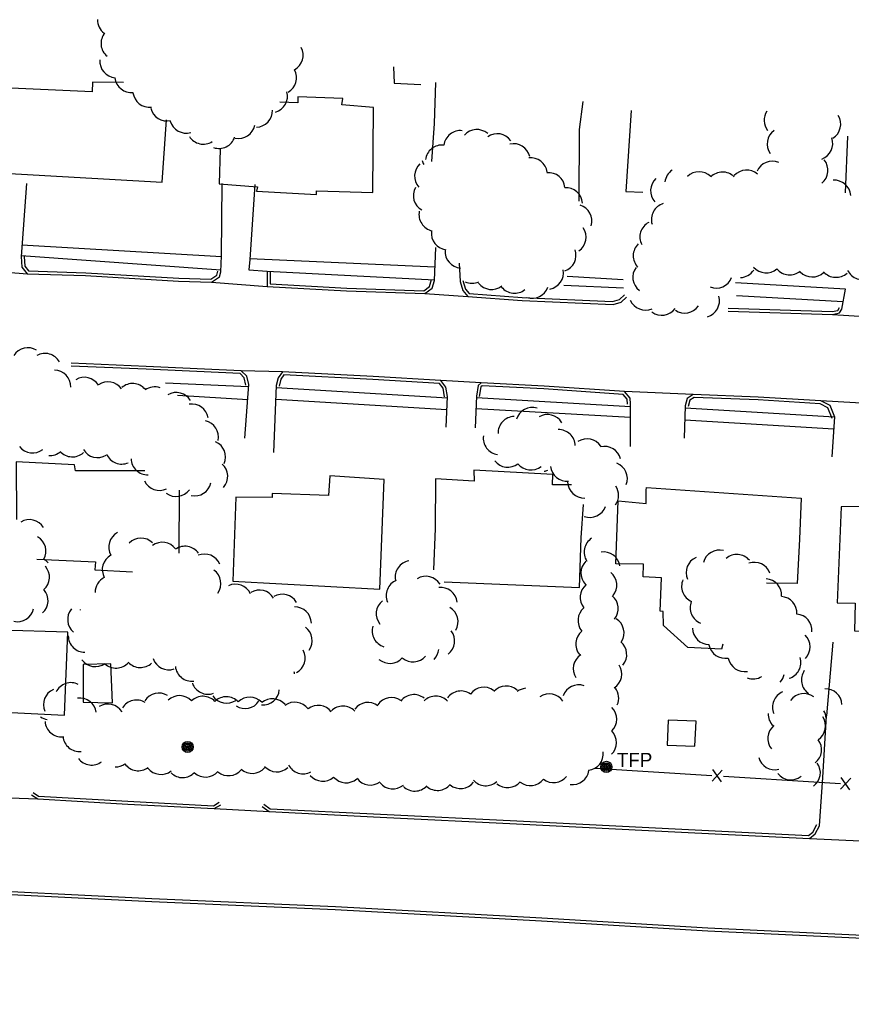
# Model space of a CAD drawing. Extents: x 2402803 to 2427059, y 6985292 to 6997652.
# Drawn here: x 2405559.5 to 2405843.8, y 6991815.2 to 6992149.3 of the extents above; entities that cross this region are included whole.
import ezdxf

# ---------------------------------------------------------------- set-up
doc = ezdxf.new("R2010")
doc.units = 0
for name, color, linetype in [('p_dtm sidewalk', 7, 'Continuous'), ('p_road - paved curb', 7, 'Continuous'), ('p_structure building', 7, 'Continuous'), ('p_structure fence', 7, 'Continuous'), ('p_utility manhole', 7, 'Continuous'), ('p_veg woods', 7, 'Continuous')]:
    doc.layers.add(name, color=color, linetype=linetype)

msp = doc.modelspace()

# ---------------------------------------------------------------- linework, layer by layer
at = {"layer": 'p_dtm sidewalk'}
for points in [[(2405628.5, 6992068.3), (2405560.34, 6992072.24)], [(2405560.09, 6992068.71), (2405628.28, 6992063.87)], [(2405701.45, 6992064.75), (2405638.2, 6992067.59)], [(2405644.12, 6992063.35), (2405701.27, 6992060.38)], [(2405746.57, 6992061.69), (2405765.71, 6992060.52)], [(2405765.92, 6992057.54), (2405745.47, 6992058.43)], [(2405841.69, 6992057.28), (2405804.14, 6992059.36)], [(2405840.9, 6992052.84), (2405804.46, 6992054.96)], [(2405637.77, 6992023.9), (2405609.4, 6992025.11)], [(2405647.2, 6992023.63), (2405705.72, 6992020.08)], [(2405613.44, 6992021.03), (2405637.46, 6992019.49)], [(2405705.53, 6992015.95), (2405647.03, 6992019.51)], [(2405715.6, 6992020.26), (2405768.29, 6992017.19)], [(2405768.29, 6992013.37), (2405715.46, 6992016.3)], [(2405837.99, 6992013.49), (2405786.95, 6992016.59)], [(2405786.79, 6992012.53), (2405837.7, 6992009.45)]]:
    msp.add_lwpolyline(points, dxfattribs=at)
at = {"layer": 'p_road - paved curb'}
for points in [[(2405561.84, 6992093.34), (2405560.07, 6992068.37)], [(2405628.24, 6992063.13), (2405628.51, 6992068.56), (2405628.76, 6992093.34)], [(2405639.89, 6992092.97), (2405638.18, 6992067.34), (2405637.83, 6992063.79), (2405644.12, 6992063.35)], [(2405560.07, 6992068.37), (2405560.31, 6992064.74), (2405562.08, 6992062.46), (2405582.07, 6992061.85), (2405613.86, 6992059.93), (2405625.12, 6992059.66), (2405627.83, 6992061.39), (2405628.24, 6992063.13)], [(2405561.07, 6992068.44), (2405561.29, 6992065.11), (2405562.58, 6992063.45), (2405582.12, 6992062.85), (2405613.9, 6992060.93), (2405624.84, 6992060.67), (2405626.95, 6992062.01), (2405627.27, 6992063.36)], [(2405701.26, 6992060.24), (2405701.73, 6992071.46)], [(2405709.74, 6992066.13), (2405710.07, 6992059.85)], [(2405548.07, 6992063.64), (2405562.08, 6992062.46)], [(2405644.12, 6992063.35), (2405644.16, 6992058.12), (2405671.27, 6992056.61), (2405698.01, 6992055.7), (2405700.46, 6992057.56), (2405701.26, 6992060.24)], [(2405645.12, 6992063.36), (2405645.15, 6992059.07), (2405671.31, 6992057.61), (2405697.69, 6992056.71), (2405699.6, 6992058.16), (2405700.3, 6992060.53)], [(2405625.12, 6992059.66), (2405644.16, 6992058.12)], [(2405710.07, 6992059.85), (2405711.03, 6992056.76), (2405712.67, 6992054.77), (2405731.22, 6992053.33), (2405762.29, 6992051.98), (2405765.03, 6992052.77), (2405766.88, 6992054.52)], [(2405711.02, 6992060.15), (2405711.93, 6992057.24), (2405713.17, 6992055.73), (2405731.28, 6992054.33), (2405762.17, 6992052.99), (2405764.52, 6992053.66), (2405766.19, 6992055.25)], [(2405698.01, 6992055.7), (2405712.67, 6992054.77)], [(2405840.52, 6992050.41), (2405841.69, 6992057.28)], [(2405801.62, 6992049.69), (2405837.28, 6992048.54), (2405839.73, 6992049.1), (2405840.52, 6992050.41)], [(2405801.65, 6992050.69), (2405837.18, 6992049.54), (2405839.09, 6992049.98), (2405839.66, 6992050.93)], [(2405837.28, 6992048.54), (2405854.08, 6992047.54)], [(2405637.83, 6992024.67), (2405637.15, 6992027.49), (2405635.27, 6992029.35), (2405602.81, 6992030.85), (2405577.16, 6992031.94)], [(2405636.86, 6992024.44), (2405636.24, 6992026.98), (2405634.84, 6992028.37), (2405602.77, 6992029.85), (2405577.12, 6992030.94)], [(2405649.38, 6992028.97), (2405635.27, 6992029.35)], [(2405705.74, 6992020.57), (2405705.18, 6992023.79), (2405703.48, 6992026.02), (2405680.29, 6992027.35), (2405649.38, 6992028.97), (2405647.88, 6992026.96), (2405647.23, 6992024.34)], [(2405704.75, 6992020.4), (2405704.24, 6992023.38), (2405702.96, 6992025.05), (2405680.24, 6992026.35), (2405649.86, 6992027.94), (2405648.8, 6992026.52), (2405648.2, 6992024.1)], [(2405717.23, 6992025.24), (2405703.48, 6992026.02)], [(2405768.29, 6992018), (2405768.15, 6992020.03), (2405766.21, 6992022.26), (2405738.74, 6992024.14), (2405717.23, 6992025.24), (2405716.22, 6992024.33), (2405715.61, 6992020.67)], [(2405636.51, 6992006.34), (2405637.83, 6992024.67)], [(2405647.23, 6992024.34), (2405646.28, 6992001.45)], [(2405767.29, 6992017.93), (2405767.18, 6992019.63), (2405765.73, 6992021.29), (2405738.68, 6992023.14), (2405717.59, 6992024.22), (2405717.15, 6992023.82), (2405716.6, 6992020.51)], [(2405789.7, 6992021.24), (2405766.21, 6992022.26)], [(2405705.26, 6992010.12), (2405705.74, 6992020.57)], [(2405715.61, 6992020.67), (2405715.24, 6992009.84)], [(2405838.07, 6992013.46), (2405836.44, 6992017.43), (2405833.34, 6992019.09), (2405811.93, 6992020.37), (2405789.7, 6992021.24), (2405787.68, 6992019.91), (2405786.98, 6992017.42)], [(2405837.14, 6992013.08), (2405835.65, 6992016.72), (2405833.06, 6992018.1), (2405811.88, 6992019.37), (2405789.98, 6992020.23), (2405788.54, 6992019.28), (2405787.94, 6992017.15)], [(2405856.99, 6992017.7), (2405833.34, 6992019.09)], [(2405768.28, 6992003.5), (2405768.29, 6992018)], [(2405786.98, 6992017.42), (2405786.56, 6992006.36)], [(2405837.99, 6992013.56), (2405837.03, 6991999.97)], [(2405837.38, 6991936.59), (2405835.23, 6991911.44)], [(2405832.8, 6991873.84), (2405833.94, 6991890.34), (2405835.23, 6991911.44)], [(2405563.61, 6991884.47), (2405565.71, 6991883.04), (2405596.46, 6991881.3), (2405626.02, 6991879.75), (2405628.26, 6991881.1)], [(2405564.17, 6991885.3), (2405566.04, 6991884.02), (2405596.51, 6991882.3), (2405625.77, 6991880.76), (2405627.74, 6991881.96)], [(2405546.56, 6991883.81), (2405565.71, 6991883.04)], [(2405642.94, 6991881.27), (2405645.18, 6991879.71), (2405682.83, 6991877.86), (2405729.37, 6991875.54), (2405785.76, 6991872.7), (2405829.07, 6991870.57), (2405830.56, 6991871.74), (2405831.92, 6991874.31)], [(2405626.02, 6991879.75), (2405644.85, 6991878.73)], [(2405642.37, 6991880.45), (2405644.85, 6991878.73), (2405682.78, 6991876.86), (2405729.32, 6991874.54), (2405785.71, 6991871.7), (2405829.4, 6991869.55), (2405831.35, 6991871.09), (2405832.8, 6991873.84)], [(2406350.41, 6991816.1), (2406305.9, 6991815.24), (2406264.58, 6991815.24), (2406219.15, 6991816.23), (2406171.12, 6991818.7), (2406115.78, 6991821.11), (2406063.17, 6991824), (2406021.76, 6991826.52), (2405962.4, 6991828.99), (2405915.98, 6991831.82), (2405854.88, 6991835.05), (2405794.69, 6991837.92), (2405737.89, 6991841.31), (2405667.4, 6991845.15), (2405604.71, 6991847.92), (2405531.37, 6991851.57), (2405468.44, 6991855.17), (2405395.69, 6991858.72), (2405332.3, 6991862.12), (2405272.94, 6991865.26), (2405225.32, 6991867.36), (2405196, 6991868.92)], [(2406350.39, 6991817.1), (2406305.89, 6991816.24), (2406264.59, 6991816.24), (2406219.19, 6991817.23), (2406171.17, 6991819.7), (2406115.83, 6991822.11), (2406063.23, 6991825), (2406021.81, 6991827.52), (2405962.45, 6991829.99), (2405916.04, 6991832.82), (2405854.93, 6991836.05), (2405794.74, 6991838.92), (2405737.95, 6991842.31), (2405667.45, 6991846.15), (2405604.76, 6991848.92), (2405531.42, 6991852.57), (2405468.49, 6991856.17), (2405395.74, 6991859.72), (2405332.35, 6991863.12), (2405272.99, 6991866.26), (2405225.37, 6991868.36), (2405196.05, 6991869.92)], [(2405829.4, 6991869.55), (2405851.9, 6991868.47)]]:
    msp.add_lwpolyline(points, dxfattribs=at)
at = {"layer": 'p_structure building'}
for points in [[(2405595.03, 6992127.78), (2405584.44, 6992127.89), (2405584.35, 6992124.61), (2405551.53, 6992126.11), (2405550.03, 6992097.1), (2405608.27, 6992093.83), (2405609.72, 6992115.03)], [(2405701.62, 6992127.78), (2405701.19, 6992113.85), (2405700.32, 6992100.82)], [(2405628.12, 6992105.08), (2405627.72, 6992093.25), (2405640.83, 6992092.2), (2405640.47, 6992090.7), (2405660.97, 6992089.54), (2405660.96, 6992090.83), (2405680.22, 6992090.22), (2405680.47, 6992119.3), (2405669.6, 6992120.24), (2405670.02, 6992122.32), (2405654.62, 6992122.93), (2405654.58, 6992120.93), (2405648.49, 6992121.07)], [(2405750.71, 6992087.26), (2405750.88, 6992111.72), (2405752.09, 6992121.36)], [(2405768.52, 6992118.31), (2405766.69, 6992090.63), (2405772.46, 6992090.32)], [(2405842.44, 6992109.5), (2405841.61, 6992090.1)], [(2405602.31, 6991995.15), (2405578.67, 6991995.2), (2405578.31, 6991997.25), (2405558.4, 6991998.28), (2405558.49, 6991978.51)], [(2405748.07, 6991990.34), (2405741.59, 6991990.32), (2405741.67, 6991993.89), (2405714.77, 6991995.38), (2405714.82, 6991991.67), (2405701.63, 6991992.37), (2405701.52, 6991975.43), (2405701, 6991961.29)], [(2405614.07, 6991967.01), (2405614.15, 6991988.52)], [(2405799.82, 6991935.96), (2405799.33, 6991934.25), (2405787.85, 6991934.75), (2405779.53, 6991942.35), (2405779.47, 6991947.13), (2405778.4, 6991947.2), (2405778.85, 6991958.59), (2405772.58, 6991958.95), (2405772.76, 6991963.27), (2405763.26, 6991963.42), (2405764.01, 6991984.9), (2405773.57, 6991984.01), (2405773.62, 6991988.52), (2405773.75, 6991989.45), (2405826.57, 6991985.86), (2405826.01, 6991971.79), (2405825.18, 6991956.71), (2405814.69, 6991956.82)], [(2405704.64, 6991957.26), (2405750.89, 6991955.32), (2405751.4, 6991972.27), (2405752.23, 6991983.62)], [(2405882.56, 6991979.7), (2405860.52, 6991979.99), (2405860.54, 6991982.15), (2405850.23, 6991982.93), (2405840.28, 6991982.86), (2405838.89, 6991950.01), (2405845.08, 6991949.89), (2405844.77, 6991940.5), (2405867.3, 6991939.06), (2405867.86, 6991946.27), (2405880.57, 6991945.21), (2405880.93, 6991947.43), (2405895.1, 6991946.95), (2405895.73, 6991955.83)], [(2405565.44, 6991964.93), (2405585.43, 6991964.03), (2405585.27, 6991961.31), (2405598.1, 6991960.68)]]:
    msp.add_lwpolyline(points, dxfattribs=at)
for points in [[(2405632.44, 6991957.41), (2405682.67, 6991954.73), (2405684.11, 6991992.17), (2405665.58, 6991993.4), (2405665.04, 6991986.78), (2405645.85, 6991987.46), (2405645.79, 6991986), (2405633.38, 6991986.2)], [(2405552.78, 6991940.74), (2405551.94, 6991912.78), (2405574.92, 6991911.69), (2405575.97, 6991940.06)], [(2405581.26, 6991928.97), (2405581.22, 6991916.11), (2405591.22, 6991915.94), (2405590.73, 6991929.25)], [(2405780.84, 6991901.45), (2405790.2, 6991901.06), (2405790.7, 6991909.6), (2405781.12, 6991909.99)]]:
    msp.add_lwpolyline(points, close=True, dxfattribs=at)
at = {"layer": 'p_structure fence'}
for p, q in [((2405756.14, 6991893.58), (2405796.06, 6991891.08)), ((2405796.14, 6991889.1), (2405799.58, 6991892.9)), ((2405799.33, 6991888.91), (2405796.39, 6991893.1)), ((2405840.07, 6991886.4), (2405843.49, 6991890.21)), ((2405843.26, 6991886.22), (2405840.29, 6991890.39))]:
    msp.add_line(p, q, dxfattribs=at)
for points in [[(2405687.28, 6992133.15), (2405687.56, 6992127.57), (2405696.66, 6992127.1)], [(2405800.05, 6991890.83), (2405832.74, 6991888.79), (2405839.98, 6991888.38)]]:
    msp.add_lwpolyline(points, dxfattribs=at)
at = {"layer": 'p_utility manhole'}
for centre, radius in [((2405616.96, 6991900.83), 1.9), ((2405616.96, 6991900.83), 1.44), ((2405616.96, 6991900.83), 0.973), ((2405616.96, 6991900.83), 0.539), ((2405616.96, 6991900.83), 0.192), ((2405760.03, 6991894.01), 1.9), ((2405760.03, 6991894.01), 1.44), ((2405760.03, 6991894.01), 0.973), ((2405760.03, 6991894.01), 0.539), ((2405760.03, 6991894.01), 0.192)]:
    msp.add_circle(centre, radius, dxfattribs=at)
at = {"layer": 'p_veg woods'}
for centre, start, end in [((2405591.81, 6992149.22), 178.8628, 233.1479), ((2405593, 6992141.16), 140.64, 230.64), ((2405650.76, 6992137.12), 298.8137, 28.8137), ((2405592.61, 6992135.09), 175.4202, 265.4202), ((2405648.54, 6992129.46), 298.8137, 28.8137), ((2405597.72, 6992130.02), 186.2761, 276.2761), ((2405603.88, 6992125.06), 187.3732, 277.3732), ((2405645.41, 6992123.15), 285.6438, 15.6438), ((2405609.89, 6992120.34), 192.5781, 282.5781), ((2405640.31, 6992118.23), 271.6641, 1.6641), ((2405819.55, 6992114.93), 146.1261, 218.3343), ((2405834.44, 6992113.58), 301.9699, 31.9699), ((2405616.47, 6992116.18), 195.7082, 285.7082), ((2405634.32, 6992114.37), 258.5165, 348.5165), ((2405715.78, 6992106.11), 49.1274, 139.1274), ((2405622.32, 6992112.41), 212.1379, 302.1379), ((2405627.67, 6992110.95), 251.0638, 341.0638), ((2405710.1, 6992105.76), 83.2966, 173.2966), ((2405722.75, 6992104.67), 35.4062, 125.4062), ((2405820.63, 6992106.85), 125.6181, 215.6181), ((2405831.72, 6992106.97), 290.1449, 20.1449), ((2405703.83, 6992100.81), 83.2966, 173.2966), ((2405728.32, 6992101.25), 13.329, 103.329), ((2405734.2, 6992096.48), 7.0761, 97.0761), ((2405700.14, 6992095.89), 132.5211, 222.5211), ((2405702.48, 6992102.7), 195.4088, 210.2361), ((2405816.72, 6992095.32), 67.4212, 157.4212), ((2405830.09, 6992097.82), 309.3207, 39.3207), ((2405740.25, 6992091.39), 5.5591, 95.5591), ((2405780.77, 6992090.87), 132.2692, 222.2692), ((2405785.65, 6992093.2), 124.5777, 172.6436), ((2405791.7, 6992091.7), 45.2412, 135.2412), ((2405799.73, 6992091.6), 45.603, 135.603), ((2405807.9, 6992092.26), 48.4315, 138.4315), ((2405699.71, 6992089.24), 151.4069, 241.4069), ((2405746.24, 6992086.23), 4.2742, 94.2742), ((2405837.91, 6992088.8), 4.5526, 94.5526), ((2405749.43, 6992080.51), 343.0432, 73.0432), ((2405781.04, 6992081.02), 106.2819, 196.2819), ((2405701.64, 6992082.7), 168.2071, 258.2071), ((2405777.11, 6992075.05), 117.603, 207.603), ((2405705.86, 6992076.32), 173.099, 263.099), ((2405747.42, 6992074.97), 304.4642, 34.4642), ((2405774.84, 6992068.62), 133.857, 223.857), ((2405710.58, 6992070.08), 175.4505, 265.4505), ((2405743.99, 6992068.82), 289.3836, 19.3836), ((2405739.7, 6992062.82), 280.3316, 10.3316), ((2405774.71, 6992061.28), 143.0704, 233.0704), ((2405805.62, 6992066.84), 272.0226, 327.0059), ((2405814.62, 6992068.46), 220.8136, 310.8136), ((2405822.65, 6992067.75), 219.9261, 309.9261), ((2405830.35, 6992067.05), 223.7518, 313.7518), ((2405838.46, 6992066.92), 222.0079, 312.0079), ((2405847.49, 6992066.17), 207.0962, 297.0962), ((2405714.18, 6992064.89), 244.8094, 293.7451), ((2405720.82, 6992062.77), 217.9653, 307.9653), ((2405797.55, 6992063.23), 248.4662, 338.4662), ((2405728.66, 6992061.47), 218.5972, 308.5972), ((2405734.66, 6992059.76), 251.2776, 341.2776), ((2405773.37, 6992055.74), 203.5575, 293.5575), ((2405786.77, 6992054.7), 235.8436, 325.8436), ((2405793.01, 6992053.24), 285.7789, 15.7789), ((2405778.98, 6992053.97), 233.3049, 323.3049), ((2405562.38, 6992031.55), 58.4245, 148.4245), ((2405568.22, 6992029.63), 29.1253, 119.1253), ((2405571.36, 6992023.91), 358.6831, 88.6831), ((2405581.63, 6992021.47), 31.3008, 121.3008), ((2405589.7, 6992019.93), 34.341, 124.341), ((2405598.14, 6992019.34), 40.8829, 130.8829), ((2405605.7, 6992018.19), 71.1037, 125.7432), ((2405613.1, 6992016.27), 30.6906, 120.6906), ((2405618.39, 6992012.33), 9.3751, 99.3751), ((2405734.69, 6992011.18), 73.2036, 163.2036), ((2405621.84, 6992006.72), 347.837, 77.837), ((2405728.65, 6992008.07), 91.8787, 181.8787), ((2405739.89, 6992008.75), 30.436, 120.436), ((2405743.75, 6992003.59), 1.7124, 91.7124), ((2405624.25, 6991999.92), 336.3502, 66.3502), ((2405723.59, 6992006.36), 172.4022, 262.4022), ((2405753.41, 6992000.43), 33.3327, 123.3327), ((2405563.98, 6992006.92), 217.9978, 307.9978), ((2405569.82, 6992006.01), 266.5867, 311.8037), ((2405577.57, 6992005.58), 221.8037, 311.8037), ((2405586.19, 6992005.35), 211.1478, 301.1478), ((2405759.41, 6991997.85), 14.0717, 104.0717), ((2405594.44, 6992003.12), 203.1967, 293.1967), ((2405603.26, 6991999.44), 181.5753, 271.5753), ((2405726.32, 6992002.04), 218.0951, 308.0951), ((2405625.02, 6991993.24), 318.5896, 48.5896), ((2405734.26, 6992001.08), 218.0951, 308.0951), ((2405738.09, 6992000.64), 276.3649, 290.1363), ((2405746.52, 6991997.29), 186.0994, 276.0994), ((2405761.55, 6991992.44), 339.2872, 69.2872), ((2405607.32, 6991994.14), 205.5491, 295.5491), ((2405613.01, 6991992.05), 233.5016, 323.5016), ((2405619.41, 6991992.27), 257.1428, 347.1428), ((2405752.4, 6991991.51), 182.2584, 272.2584), ((2405758.54, 6991986.75), 325.3518, 33.9527), ((2405754.39, 6991984.9), 250.1485, 340.1485), ((2405562.89, 6991972.83), 31.692, 121.692), ((2405562.9, 6991967.72), 330.4507, 60.4507), ((2405595.66, 6991969.09), 118.8627, 208.8627), ((2405601, 6991966.5), 45.531, 135.531), ((2405758.06, 6991967.39), 123.4208, 213.4208), ((2405608.3, 6991965.09), 36.7239, 126.7239), ((2405616.07, 6991963.74), 35.1562, 125.1562), ((2405798.65, 6991962.43), 75.4953, 165.4953), ((2405565.02, 6991960.04), 41.3866, 60.4507), ((2405593.43, 6991961.4), 118.8627, 208.8627), ((2405622.71, 6991961.08), 22.6818, 112.6818), ((2405759.06, 6991961.8), 8.6292, 98.6292), ((2405792.91, 6991960.37), 113.5099, 203.5099), ((2405804.58, 6991960.94), 40.5077, 130.5077), ((2405564.1, 6991958.8), 311.51, 41.51), ((2405693.48, 6991958.83), 100.0208, 190.0208), ((2405756.98, 6991960.22), 133.9484, 223.9484), ((2405810.59, 6991958.25), 19.7238, 109.7238), ((2405590.99, 6991953.63), 116.9003, 180.1511), ((2405622.64, 6991956.68), 324.1363, 54.1363), ((2405698.37, 6991953.48), 31.5514, 121.5514), ((2405757.94, 6991956.07), 320.9546, 50.9546), ((2405814.25, 6991952.62), 356.7208, 86.7208), ((2405633.25, 6991950.78), 24.6977, 114.6977), ((2405690.42, 6991952.54), 112.882, 202.882), ((2405703.4, 6991949.69), 6.6168, 96.6168), ((2405756.7, 6991951.94), 129.7747, 219.7747), ((2405791.36, 6991955.7), 156.5367, 246.5367), ((2405563.62, 6991950.82), 311.51, 41.51), ((2405641.46, 6991948.76), 31.0992, 121.0992), ((2405649.28, 6991947.35), 30.5288, 120.5288), ((2405758.44, 6991948.1), 320.7143, 50.7143), ((2405819.46, 6991946.58), 356.4827, 86.4827), ((2405558.77, 6991949.26), 257.1907, 347.1907), ((2405581.59, 6991944.37), 140.6517, 230.6517), ((2405653.58, 6991943), 1.2388, 91.2388), ((2405687.03, 6991946.34), 128.701, 218.701), ((2405703.69, 6991943.53), 330.0195, 60.0195), ((2405755.97, 6991943.96), 129.5306, 219.5306), ((2405794.29, 6991948.4), 158.2013, 248.2013), ((2405585.77, 6991948.91), 191.3854, 194.4746), ((2405760.41, 6991939.82), 327.8436, 57.8436), ((2405824.64, 6991940.58), 355.5298, 85.5298), ((2405653.86, 6991937.18), 324.1366, 54.1366), ((2405685.65, 6991940.49), 163.2808, 253.2808), ((2405795.12, 6991941.45), 180.0666, 270.0666), ((2405581.81, 6991938.81), 180.2764, 270.2764), ((2405702.54, 6991937.06), 307.3865, 37.3865), ((2405755.22, 6991935.94), 128.7928, 218.7928), ((2405823.98, 6991935), 315.6412, 45.6412), ((2405761.33, 6991932.38), 320.6782, 50.6782), ((2405800.64, 6991936.75), 190.4024, 280.4024), ((2405651.43, 6991931.2), 298.0738, 28.0738), ((2405686.03, 6991935), 228.9783, 318.9783), ((2405694.01, 6991935.55), 228.9783, 318.9783), ((2405697.17, 6991934.73), 314.6739, 353.6163), ((2405754.36, 6991927.57), 122.9962, 212.9962), ((2405820.84, 6991929.67), 287.0404, 17.0404), ((2405585.38, 6991933.94), 215.7996, 305.7996), ((2405592.45, 6991933.39), 227.8535, 317.8535), ((2405600.78, 6991933.61), 223.0104, 313.0104), ((2405610.48, 6991932.81), 198.7912, 288.7912), ((2405618.37, 6991928.93), 186.8052, 276.8052), ((2405759.63, 6991925.71), 303.3709, 33.3709), ((2405807.22, 6991932.21), 190.4024, 280.4024), ((2405647.88, 6991924.99), 8.4487, 15.4791), ((2405810.15, 6991929.73), 249.2025, 301.8866), ((2405815.24, 6991926.75), 317.7711, 348.068), ((2405832.32, 6991923.7), 145.6276, 235.6276), ((2405577.11, 6991917.14), 63.8377, 153.8377), ((2405623.87, 6991924.49), 199.8766, 289.8766), ((2405718.17, 6991915.58), 53.899, 143.899), ((2405725.78, 6991915.97), 48.2909, 138.2909), ((2405750.56, 6991916.4), 71.1041, 161.1041), ((2405573.34, 6991915.29), 113.7335, 203.7335), ((2405607.1, 6991913.59), 58.0188, 148.0188), ((2405614.16, 6991912.7), 43.3963, 133.3963), ((2405622.15, 6991912.48), 43.4153, 133.4153), ((2405630.26, 6991921.44), 213.6476, 303.6476), ((2405630.18, 6991912.33), 43.8501, 133.8501), ((2405642.63, 6991920.8), 265.4851, 355.4851), ((2405694.27, 6991913.05), 52.1973, 142.1973), ((2405701.69, 6991912.54), 43.6947, 133.6947), ((2405710.33, 6991914.3), 54.6378, 144.6378), ((2405732.95, 6991915.23), 95.4349, 127.0483), ((2405740.5, 6991913.28), 33.999, 123.999), ((2405758.6, 6991917.55), 335.1811, 37.0839), ((2405822.45, 6991914.45), 113.1578, 203.1578), ((2405827.52, 6991913.38), 53.6443, 143.6443), ((2405834.87, 6991915.02), 2.6782, 92.6782), ((2405580.15, 6991911.87), 8.0309, 98.0309), ((2405589.76, 6991909.82), 32.4393, 122.4393), ((2405599.43, 6991911.2), 57.5261, 147.5261), ((2405636.58, 6991919.59), 237.1588, 327.1588), ((2405638.18, 6991912.17), 43.8332, 133.8332), ((2405645.89, 6991911.64), 39.9487, 129.9487), ((2405653.56, 6991910.46), 36.5878, 126.5878), ((2405661.56, 6991909.37), 37.5449, 127.5449), ((2405670.03, 6991909.14), 44.41, 134.41), ((2405678.57, 6991910.38), 53.1101, 143.1101), ((2405686.59, 6991912.02), 55.763, 145.763), ((2405757.89, 6991910.32), 314.6408, 44.6408), ((2405820.91, 6991912.15), 179.1066, 225.634), ((2405829.5, 6991910.17), 5.551, 31.6697), ((2405569.91, 6991915.78), 234.9323, 260.4572), ((2405573.86, 6991909.91), 184.3292, 274.3292), ((2405820.81, 6991903.73), 129.2819, 219.2819), ((2405829.25, 6991908.01), 303.4294, 33.4294), ((2405757.83, 6991902.32), 314.6408, 44.6408), ((2405580, 6991904.9), 185.2798, 275.2798), ((2405827.91, 6991899.84), 307.6687, 37.6687), ((2405753.3, 6991898.47), 276.8085, 6.8085), ((2405584.13, 6991900.27), 217.199, 307.199), ((2405592.22, 6991899.64), 269.6402, 305.6723), ((2405600.1, 6991898.34), 215.8163, 305.8163), ((2405656.42, 6991897.29), 207.8387, 297.8387), ((2405817.55, 6991898.67), 194.3234, 284.3234), ((2405827.48, 6991892.04), 305.3671, 35.3671), ((2405607.86, 6991897.08), 217.8551, 307.8551), ((2405615.22, 6991896), 226.1335, 316.1335), ((2405623.05, 6991896.17), 228.5646, 318.5646), ((2405630.93, 6991896.64), 230.1522, 320.1522), ((2405638.98, 6991897.44), 228.7461, 318.7461), ((2405647.45, 6991897.95), 221.9446, 311.9446), ((2405748.49, 6991893.6), 261.8204, 351.8204), ((2405823.07, 6991895.25), 218.1671, 308.1671), ((2405663.17, 6991894.77), 220.2199, 310.2199), ((2405671.12, 6991894.23), 220.687, 310.687), ((2405679.4, 6991893.46), 216.1963, 306.1963), ((2405687.06, 6991892.14), 219.6011, 309.6011), ((2405702.31, 6991891.62), 229.8063, 319.8063), ((2405710.17, 6991892.26), 231.4783, 321.4783), ((2405718.82, 6991893.23), 221.5493, 311.5493), ((2405726.25, 6991892.58), 229.7378, 319.7378), ((2405734.05, 6991893.27), 232.0683, 322.0683), ((2405742.03, 6991894.28), 231.525, 321.525), ((2405694.55, 6991891.39), 226.4012, 316.4012)]:
    msp.add_arc(centre, 5.65, start, end, dxfattribs=at)

# ---------------------------------------------------------------- texts
at = {"layer": 'p_utility manhole'}
msp.add_text('  TFP', height=4.8, dxfattribs=at).set_placement((2405760.03, 6991894.01))

doc.saveas('drawing.dxf')
